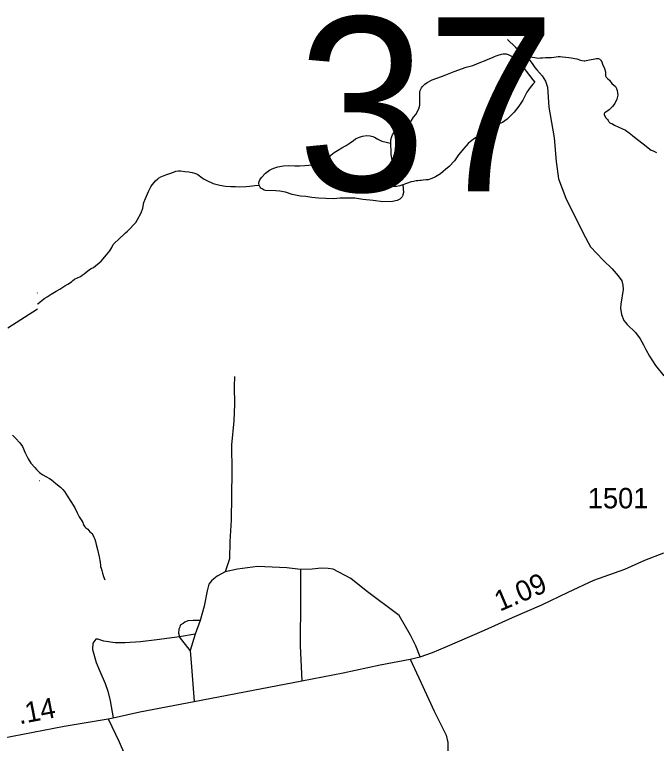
# Model space of a CAD drawing. Extents: x 2220236 to 2384410, y 720751 to 894131.
# Drawn here: x 2332139 to 2336071, y 868860 to 873324 of the extents above; entities that cross this region are included whole.
import ezdxf

# ---------------------------------------------------------------- set-up
doc = ezdxf.new("R2010")
doc.units = 0
for name, color, linetype in [('Exist Hydrographic Misc Water Feature', 7, 'Continuous'), ('Exist Hydrographic Pond Under 1500 Sq Ft', 7, 'Continuous'), ('Exist Road Non-System Type 51', 7, 'Continuous'), ('Exist Road Secondary Mileage Hundredths English Label', 7, 'Continuous'), ('Exist Road Secondary Structure Standard Bridge Number Label', 7, 'Continuous'), ('Exist Road Secondary Type 51 Attributed', 7, 'Continuous'), ('Exist Road Secondary Type 51 Number Label', 7, 'Continuous')]:
    doc.layers.add(name, color=color, linetype=linetype)

msp = doc.modelspace()

# ---------------------------------------------------------------- linework, layer by layer
at = {"layer": 'Exist Hydrographic Misc Water Feature'}
for points in [[(2335230.7, 873032.3), (2335231.3, 873033.4), (2335248.9, 873051.1), (2335256.9, 873057.4), (2335262.7, 873059.9), (2335272.8, 873062), (2335280.6, 873063.9), (2335298.6, 873064.7), (2335312.8, 873063), (2335326.7, 873060.9), (2335336.9, 873059.7), (2335348.8, 873057.9), (2335360.9, 873058.4), (2335372.7, 873058.8), (2335390.7, 873061.2), (2335404.8, 873060.8), (2335415, 873061.2), (2335428.7, 873061.8), (2335442.7, 873064), (2335456.8, 873066.2), (2335468.6, 873066.7), (2335480.7, 873067.2), (2335494.9, 873065.5), (2335516.9, 873063.8), (2335534.8, 873060.6), (2335549, 873058.5), (2335583, 873053.4), (2335605.4, 873044.4), (2335615.3, 873042.5), (2335627.5, 873040.4), (2335633.4, 873040.6), (2335641.5, 873042.6), (2335651.3, 873045.6), (2335661.4, 873047.7), (2335671.4, 873049.8), (2335683.2, 873051.9), (2335692.9, 873053.9), (2335701.1, 873054.9), (2335709.3, 873055.2), (2335715.2, 873054.8), (2335721.2, 873053.4), (2335725.2, 873051), (2335729.3, 873047.2), (2335731.5, 873043), (2335735.7, 873035), (2335740, 873019.7), (2335752.8, 872994), (2335759.3, 872973.6), (2335759.4, 872962.1), (2335759.7, 872955.6), (2335759.7, 872953.9), (2335760, 872948.4), (2335762.1, 872944.2), (2335764.2, 872940.3), (2335772.5, 872930.8), (2335782.7, 872923), (2335798.9, 872903), (2335819.7, 872883.5), (2335825.8, 872871.3), (2335830.2, 872860), (2335832.5, 872845.3), (2335833.7, 872831.6), (2335827.8, 872805.7), (2335816.1, 872779), (2335802.4, 872761.4), (2335780.9, 872740.8), (2335773.3, 872734.6), (2335763.4, 872727.6), (2335755.7, 872723.3), (2335752.9, 872720.6), (2335751.7, 872717.3), (2335751.2, 872714), (2335751.7, 872710), (2335762.2, 872692.4), (2335770.5, 872681.9), (2335775.1, 872674.9), (2335776.9, 872672.3), (2335779, 872668.5), (2335781.1, 872664.3), (2335785.2, 872660.5), (2335789.2, 872659.1), (2335798.5, 872656.2), (2335815.3, 872647), (2335841.7, 872635.6), (2335860.1, 872626.5), (2335882.3, 872615.3), (2335904.6, 872599.8), (2335925.2, 872584.2), (2335947.6, 872566.1), (2335998.5, 872525.5), (2336021.2, 872508.4), (2336039.5, 872494.4), (2336051.5, 872489.3), (2336071.6, 872479.3)], [(2332278.9, 871550.1), (2332281.7, 871552.5), (2332295.7, 871564.6), (2332315, 871581.8), (2332324.9, 871588.1), (2332338.7, 871595.9), (2332350.5, 871604.6), (2332362.3, 871612.6), (2332394.1, 871629.4), (2332415.6, 871641.7), (2332447.2, 871662.7), (2332464.8, 871673.3), (2332486.6, 871688.3), (2332496.4, 871695.9), (2332506.6, 871703.9), (2332541.7, 871719.1), (2332553.5, 871727.8), (2332565.4, 871735.8), (2332598.7, 871762.5), (2332607, 871768.7), (2332622.5, 871774.9), (2332669.8, 871814.6), (2332702.7, 871853.1), (2332722, 871877.5), (2332733.7, 871897.7), (2332743.1, 871916.1), (2332754.7, 871929.1), (2332772.4, 871945.2), (2332819.3, 871986.5), (2332831.4, 871996.9), (2332846.8, 872013.3), (2332868.2, 872035.5), (2332882, 872051.5), (2332891.4, 872069.9), (2332914.4, 872110.2), (2332923.7, 872138.5), (2332930.8, 872173.3), (2332940.3, 872197.6), (2332959.3, 872240.1), (2332972.5, 872268.5), (2332982.2, 872282), (2332994, 872296.7), (2333001.6, 872305.2), (2333015.5, 872317.2), (2333021.2, 872321.4), (2333035, 872329.5), (2333055, 872338.5), (2333064.7, 872342.9), (2333078.6, 872346.7), (2333096.4, 872353.4), (2333112.6, 872359.6), (2333126.5, 872364.4), (2333142.1, 872366.7), (2333154.6, 872366.3), (2333181, 872363.4), (2333206.4, 872360.2), (2333226.6, 872357.1), (2333240.9, 872352.7), (2333252.5, 872348.3), (2333260.6, 872344.3), (2333287.3, 872324.1), (2333299.8, 872316.4), (2333324.6, 872303.6), (2333346.7, 872293.1), (2333356.3, 872290.2), (2333396.8, 872279.4), (2333430.9, 872273.5), (2333462.8, 872272.2), (2333493, 872271.2), (2333519, 872269.6), (2333557, 872270.5), (2333578.9, 872273), (2333596.9, 872276.1), (2333610.3, 872277.6), (2333636.8, 872279.3)], [(2332277.3, 871618.5), (2332278.6, 871619.2)], [(2332280, 871521), (2332097, 871403.6)], [(2332126.9, 870747.6), (2332144.8, 870729.5), (2332170.8, 870701.8), (2332186.9, 870679.4), (2332202.9, 870639.9), (2332222.8, 870603.9), (2332238.9, 870577.3), (2332262.8, 870551.3), (2332273, 870537.7), (2332283, 870527.5), (2332291.3, 870520.4)], [(2332290.6, 870520), (2332299.7, 870512.8), (2332311.8, 870505.1), (2332330.3, 870495.3), (2332352.4, 870483.8), (2332362.6, 870476), (2332377.2, 870464.4), (2332391.5, 870452.5), (2332420, 870429.1), (2332434.3, 870415.9), (2332444.7, 870403.8), (2332465.4, 870370.2), (2332484.2, 870343.1), (2332507.2, 870304), (2332522, 870271.8), (2332534.4, 870248.3), (2332551.2, 870222.8), (2332557.5, 870213.2), (2332559.5, 870205), (2332561.7, 870198.6), (2332565.9, 870193.2), (2332570.1, 870187.4), (2332576.2, 870181.1), (2332581.3, 870177.4), (2332586.5, 870171.7), (2332592.7, 870163.7), (2332599.2, 870156.8), (2332605, 870152.1), (2332611.1, 870146.4), (2332617.4, 870138.5), (2332625.2, 870123.4), (2332631, 870110.5), (2332634.5, 870096.5), (2332638.8, 870078.6), (2332647.7, 870047.2), (2332656.7, 870003.2), (2332663.6, 869971.3), (2332665.5, 869949.4), (2332666, 869943.5), (2332668.4, 869933.8), (2332673, 869919.2), (2332677.6, 869903), (2332683.7, 869881.9), (2332692.4, 869861.9)], [(2332291.6, 870468.2), (2332290.3, 870469)]]:
    msp.add_lwpolyline(points, dxfattribs=at)
at = {"layer": 'Exist Hydrographic Pond Under 1500 Sq Ft'}
for points in [[(2334443.5, 872537.3), (2334444.7, 872557), (2334450.1, 872576.9), (2334453.9, 872586.9), (2334461.6, 872599.7), (2334469.4, 872609.9), (2334493, 872627.9), (2334518.6, 872643.1), (2334548.1, 872659.7), (2334569.8, 872676.4), (2334583.1, 872695), (2334596.8, 872712.6), (2334616.1, 872747.2), (2334621.4, 872769.4), (2334622.5, 872799), (2334621.6, 872836), (2334621.4, 872849.8), (2334623.3, 872859.7), (2334632.8, 872875.9), (2334636.5, 872881.6), (2334651.9, 872898), (2334665.9, 872908.4), (2334697.8, 872923.5), (2334754.7, 872945.5), (2334780.9, 872955.8), (2334832.6, 872975), (2334906, 873002.6), (2334945.6, 873011.8), (2334995.3, 873032.5), (2335016.9, 873041.6), (2335040.9, 873050.2), (2335066.4, 873061.1), (2335078.3, 873066.5), (2335090.3, 873070.9), (2335102.2, 873075.7), (2335122, 873082), (2335132.1, 873084.1), (2335141.9, 873084.5), (2335150.1, 873083.2), (2335162.1, 873078.8), (2335178.5, 873071.2), (2335190.6, 873066.2), (2335206.7, 873056), (2335214.8, 873050.7), (2335230.7, 873032.3)], [(2335230.7, 873032.3), (2335235.5, 873027), (2335272.6, 872977.6), (2335314.2, 872925.2), (2335326.6, 872909.3), (2335314.9, 872898.9), (2335297.4, 872878.5), (2335287.5, 872864), (2335277.9, 872849.8), (2335266.6, 872828), (2335253, 872799.6), (2335228, 872762.4), (2335198.9, 872725.8), (2335177.5, 872703.6), (2335156, 872684.6), (2335142.4, 872672.6), (2335128.6, 872663.8), (2335118.6, 872660.1), (2335108.6, 872655.8), (2335091.5, 872647.5), (2335065.1, 872636.6), (2335029.4, 872618.1), (2335003.9, 872599), (2334974.6, 872578.1), (2334949.1, 872559.6), (2334931.2, 872547.4), (2334917.9, 872534.7), (2334890.3, 872504), (2334859.1, 872465), (2334834, 872428.5), (2334800.9, 872393.7), (2334779.4, 872375.4), (2334763.8, 872362.6), (2334748, 872348.9), (2334716.6, 872329.5), (2334694.7, 872319.4), (2334672.9, 872313), (2334660.8, 872312.5), (2334642.9, 872310.1), (2334628.8, 872307.9), (2334621, 872307.6), (2334608.9, 872306.1), (2334599.1, 872305), (2334583.1, 872302.7), (2334569.1, 872299.5), (2334539.3, 872289.4), (2334517, 872281.9)], [(2333636.8, 872279.3), (2333634.6, 872292.4), (2333637.1, 872302.3), (2333641.3, 872311.7), (2333651.6, 872326.9), (2333676.8, 872352.5), (2333700.6, 872370.6), (2333716.4, 872378.8), (2333732.2, 872385), (2333752.6, 872392.4), (2333786.1, 872398.7), (2333818, 872399.4), (2333856.1, 872398.3), (2333884, 872397.1), (2333916.1, 872400.1), (2333941.9, 872402.8), (2333968, 872405.5), (2334001.9, 872411.8), (2334027.6, 872426.7), (2334047.2, 872437.3), (2334063, 872451.1), (2334076.6, 872464.1), (2334086.4, 872471.7), (2334096.3, 872480.4), (2334117.8, 872491.1), (2334143.7, 872507.9), (2334169.4, 872522.1), (2334195, 872538.6), (2334214.4, 872553.5), (2334228.1, 872563.9), (2334246.1, 872571.8), (2334269.8, 872578.7), (2334295.9, 872583.1), (2334317.9, 872582.3), (2334333.8, 872578.1), (2334344.2, 872572.6), (2334364.4, 872561.3), (2334388.8, 872549.8), (2334414.8, 872542), (2334431, 872538.4), (2334443.5, 872537.3)], [(2334517, 872281.9), (2334505.7, 872278.2), (2334499.5, 872276.3), (2334479.6, 872272.2), (2334472.5, 872270.9), (2334464.9, 872270.6), (2334457.7, 872271.3), (2334449.7, 872273.3), (2334445, 872275.7), (2334441.6, 872278.9), (2334437.4, 872286.9), (2334435.1, 872295), (2334434.4, 872303.8), (2334436.3, 872320.3), (2334440.2, 872338.5), (2334443.7, 872348.5), (2334448.3, 872363.5), (2334451, 872379.4), (2334452.4, 872401.4), (2334451.7, 872433.5), (2334446.7, 872466.8), (2334445.9, 872502.9), (2334444.8, 872514.3), (2334443.1, 872530.7), (2334443.5, 872537.3)], [(2334517, 872281.9), (2334520.6, 872234.5), (2334516.9, 872220.2), (2334515.2, 872212.9), (2334513.4, 872208.6), (2334509.4, 872202.9), (2334499.6, 872194.3), (2334481.9, 872186), (2334453.9, 872179.3), (2334395.9, 872177.5), (2334335.8, 872185.9), (2334271.5, 872192.1), (2334223.3, 872199.3), (2334169.1, 872200.4), (2334133.4, 872198.9), (2334093.1, 872196.3), (2334045.1, 872198.6), (2334001.1, 872200.1), (2333958.9, 872204.9), (2333922.9, 872210), (2333890.6, 872212.6), (2333838.4, 872222), (2333798, 872236.7), (2333763.9, 872243.5), (2333739.9, 872245.2), (2333676.5, 872245.9), (2333667.5, 872249.4), (2333655.4, 872257.1), (2333648.3, 872261.8), (2333643.2, 872266.5), (2333636.8, 872278.7), (2333636.8, 872279.3)]]:
    msp.add_lwpolyline(points, dxfattribs=at)
at = {"layer": 'Exist Road Non-System Type 51'}
for p, q in [((2333276.2, 869613.2), (2333245.2, 869528.9)), ((2333245.2, 869528.9), (2333149.4, 869513.7)), ((2333245.2, 869528.9), (2333214.4, 869430.5)), ((2333214.4, 869430.5), (2333149.4, 869513.7))]:
    msp.add_line(p, q, dxfattribs=at)
for points in [[(2335158.1, 873172.5), (2335207.3, 873125), (2335272.3, 873070.5), (2335309.2, 873024.8), (2335326.8, 873000.2), (2335339.2, 872985), (2335371.5, 872949.3), (2335390.9, 872915.9), (2335403.2, 872878.9), (2335412, 872757.7), (2335444, 872570.3), (2335457.6, 872423.7), (2335471.7, 872318.3), (2335515.6, 872200.5), (2335622.7, 871986.1), (2335666.6, 871901.7), (2335744.8, 871819.1), (2335799.3, 871766.4), (2335836.2, 871724.2), (2335858.6, 871693.7), (2335865.1, 871667.9), (2335866.9, 871639.8), (2335852.5, 871550.8), (2335851.8, 871525.5), (2335857.2, 871486.9), (2335872.2, 871450), (2335892.7, 871426.6), (2335942.4, 871377.9), (2335972.3, 871339.2), (2335991.6, 871300.6), (2336005.4, 871273.5), (2336028, 871231.8), (2336065.4, 871174), (2336116.3, 871112.5)], [(2333486.3, 871107.3), (2333484.9, 871047.4), (2333486.2, 870937.4), (2333481.4, 870835.3), (2333467.2, 870689.3), (2333469.3, 870525.3), (2333464.7, 870227.4), (2333458.4, 870097.3), (2333455.6, 869991.3), (2333428.6, 869910.9)], [(2333890.2, 869926.5), (2333806.2, 869935.4), (2333626.2, 869943.3), (2333504.4, 869927.9), (2333428.6, 869910.9)], [(2334624.1, 869390), (2334597.8, 869458.6), (2334564.9, 869522.7), (2334495.9, 869643.1), (2334291.8, 869795.4), (2334198.9, 869870.3), (2334090.3, 869926.9), (2334060.3, 869932.6), (2334016.2, 869934), (2333962.2, 869927.4), (2333890.2, 869926.5)], [(2333428.6, 869910.9), (2333380.9, 869884.4), (2333359.2, 869868.1), (2333345.3, 869855.9), (2333329.5, 869835.8), (2333318.1, 869795.8), (2333301.2, 869701.4), (2333276.2, 869613.2)], [(2333890.2, 869926.5), (2333890.5, 869748.6), (2333888, 869458.5), (2333898.4, 869242.9)], [(2333276.2, 869613.2), (2333232.2, 869612.8), (2333200.3, 869610.3), (2333182.4, 869602.1), (2333172.5, 869593.9), (2333152.5, 869583.7), (2333150.8, 869571.8), (2333144.9, 869559.8), (2333143.3, 869535.7), (2333149.4, 869513.7)], [(2333149.4, 869513.7), (2333009.7, 869494), (2332909.9, 869482.9), (2332816, 869475.9), (2332754.1, 869477.1), (2332685.9, 869486.1), (2332649.7, 869499.9), (2332635.7, 869499.7), (2332618.1, 869475.3), (2332616.5, 869435.5), (2332639.4, 869355.8), (2332660.1, 869304), (2332693.1, 869228.3), (2332709.6, 869180.6), (2332724.3, 869120.7), (2332743.5, 869017.1)], [(2333214.4, 869430.5), (2333222.4, 869330.3), (2333240, 869117.6)], [(2334562.7, 869376), (2334627.7, 869235.3), (2334710.2, 869057.8), (2334782.2, 868911.9), (2334793.7, 868866.2), (2334787.5, 868509.4), (2334744.6, 868385.3)]]:
    msp.add_lwpolyline(points, dxfattribs=at)
at = {"layer": 'Exist Road Secondary Type 51 Attributed'}
for points in [[(2332711.6, 869010.6), (2332743.5, 869017.1), (2332906.3, 869054.3), (2333240, 869117.6), (2333547.4, 869176.7), (2333898.4, 869242.9), (2334151.8, 869291.9), (2334379.2, 869342.6), (2334562.7, 869376), (2334624.1, 869390), (2334699.7, 869416.4), (2334777.8, 869449.4), (2335018.4, 869554.1), (2335189.5, 869632.1), (2335368.5, 869708.3), (2335529.5, 869786.3), (2335688.6, 869860.1), (2335876.6, 869927.9), (2335999.5, 869982.3), (2336117.2, 870028)], [(2331997.4, 868880.5), (2332443.4, 868966.4), (2332711.6, 869010.6)], [(2332711.6, 869010.6), (2332779.4, 868869.5), (2332871.9, 868658.8)]]:
    msp.add_lwpolyline(points, dxfattribs=at)

# ---------------------------------------------------------------- texts
at = {"layer": 'Exist Road Secondary Mileage Hundredths English Label'}
for s, rotation, p in [('1.09', 23.0597, (2335111.9, 869666.9)), ('.14', 10.9097, (2332169.2, 868977.2))]:
    msp.add_text(s, height=125, rotation=rotation, dxfattribs=at).set_placement(p)
at = {"layer": 'Exist Road Secondary Structure Standard Bridge Number Label'}
msp.add_text('37', height=1066.27, dxfattribs=at).set_placement((2333869.7, 872242))
at = {"layer": 'Exist Road Secondary Type 51 Number Label'}
msp.add_text('1501', height=125, dxfattribs=at).set_placement((2335650.3, 870300))

doc.saveas('drawing.dxf')
